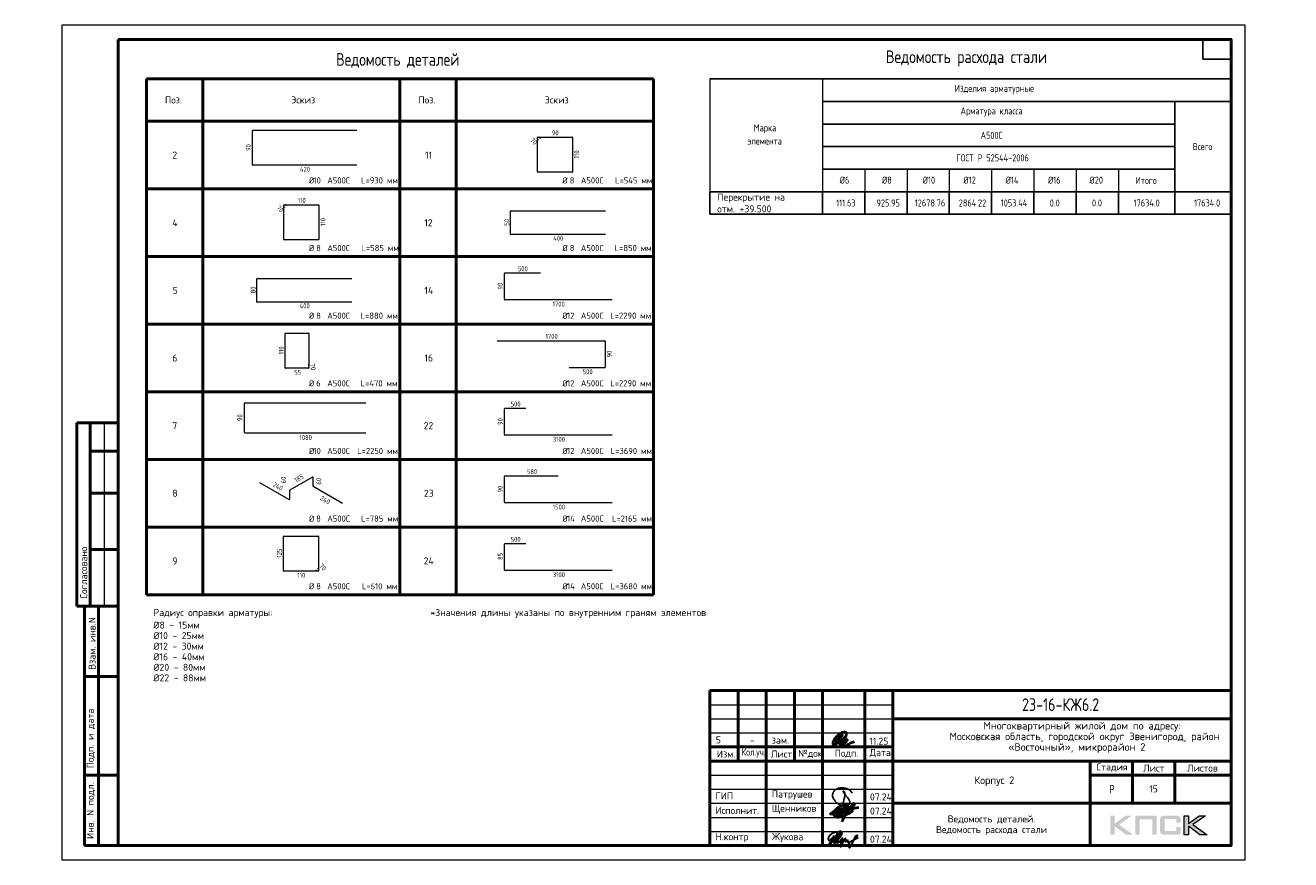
# Model space of a CAD drawing. Header units: millimetres. Extents: x 40580 to 1930067, y -240640 to 81020.
# Tile 282 of 656: x 846384 to 891299, y -240221 to -210617. Entities that reach past the tile are written whole.
import ezdxf

# ---------------------------------------------------------------- set-up
doc = ezdxf.new("R2010")
doc.units = ezdxf.units.MM
for name, color, linetype, lineweight in [('Standard', 7, 'Continuous', 25), ('Основная', 7, 'Continuous', 40), ('Позиционная метка номер позиции', 7, 'Continuous', 13), ('Примечания', 7, 'Continuous', 13)]:
    doc.layers.add(name, color=color, linetype=linetype, lineweight=lineweight)
doc.styles.add('GOST 2.304', font='isocpeur.ttf', dxfattribs={"width": 0.8})
doc.styles.add('GOST 2.304-81', font='txt')
doc.styles.add('ISOCPEUR', font='isocpeur.ttf')

# ---------------------------------------------------------------- blocks, each defined once
blk = doc.blocks.new('яяя')
at = {"lineweight": 30}
for points in [[(345424, 110432), (345425, 110410), (345424, 110397), (345417, 110379), (345406, 110350), (345390, 110319), (345357, 110275), (345310, 110221), (345265, 110176), (345198, 110110), (345161, 110077), (345133, 110066), (345116, 110066), (345102, 110075), (345090, 110091), (345082, 110115), (345074, 110146), (345066, 110182), (345064, 110206), (345067, 110234), (345077, 110278), (345095, 110320), (345114, 110361), (345134, 110395), (345159, 110428), (345195, 110469), (345228, 110506), (345284, 110560), (345331, 110595), (345379, 110625), (345435, 110648), (345486, 110670), (345532, 110686), (345573, 110696), (345605, 110698), (345621, 110695), (345635, 110687), (345648, 110671), (345656, 110649), (345659, 110625), (345659, 110583), (345656, 110553), (345647, 110523), (345635, 110489), (345387, 110033), (345349, 109985), (345311, 109948), (345247, 109889), (345209, 109858), (345192, 109844), (345180, 109837), (345157, 109833), (345150, 109835), (345140, 109842), (345135, 109856), (345138, 109881), (345148, 109892), (345183, 109930), (345267, 110024), (345343, 110105), (345455, 110213), (345617, 110343), (345775, 110456), (345811, 110526), (345838, 110607), (345890, 110740), (345902, 110771), (345698, 110295), (345672, 110226), (345626, 110132), (345572, 110032), (345518, 109953), (345481, 109918), (345497, 110001), (345567, 110147), (345655, 110301), (345760, 110442)], [(345481, 109918), (345476, 109896), (345475, 109874), (345485, 109861), (345506, 109866), (345539, 109891), (345632, 109983), (345968, 110450), (346022, 110527), (346029, 110560), (346027, 110579), (346026, 110590), (346010, 110605), (345993, 110609), (345975, 110601), (345962, 110584), (345954, 110562), (345857, 110421), (345783, 110292), (345741, 110183), (345701, 110079), (345665, 109985), (345660, 109952), (345666, 109929), (345669, 109915), (345682, 109910), (345702, 109914), (345735, 109941), (345846, 110007), (346065, 110160), (346075, 110193), (346070, 110217), (346066, 110236), (346052, 110241), (346030, 110241), (346007, 110228), (345978, 110203), (345960, 110164), (345892, 110010), (345895, 109986), (345904, 109966), (345925, 109964), (345969, 109968), (346045, 110000), (346218, 110114), (346261, 110154), (346280, 110184), (346282, 110210), (346278, 110225), (346263, 110229), (346241, 110222), (346220, 110198), (346162, 110049), (345989, 109904), (345932, 109849), (345906, 109805), (345891, 109739), (345890, 109690), (345899, 109652), (345924, 109647), (345956, 109655), (345980, 109674), (346058, 109838), (346158, 110046), (346261, 110098), (346314, 110120), (346292, 110079), (346269, 110036), (346261, 110008), (346267, 109998), (346293, 109998), (346363, 110039), (346445, 110095), (346421, 110068), (346414, 110040), (346407, 110011), (346416, 109990), (346466, 109972), (346509, 109977), (346574, 109984), (347172, 110293)], [(346586, 109971), (346543, 109917), (346509, 109873), (346489, 109825), (346475, 109767), (346472, 109710), (346478, 109675), (346485, 109641), (346501, 109621), (346517, 109602), (346542, 109589), (346568, 109592), (346605, 109620), (346680, 109731), (346736, 109842), (346865, 110115), (346962, 110290), (346969, 110318), (346979, 110360), (347013, 110403), (347056, 110434), (347091, 110450), (347109, 110450), (347121, 110434), (347115, 110405), (347072, 110355), (347012, 110307), (346924, 110222)]]:
    blk.add_lwpolyline(points, dxfattribs=at)
blk = doc.blocks.new('Из_буфера32210')
at = {"color": 7, "lineweight": 25}
blk.add_lwpolyline([(357, 84), (386, 160), (399, 213), (405, 239), (412, 268), (420, 299), (427, 339), (434, 380), (437, 414), (438, 442), (436, 466), (430, 489), (425, 504), (417, 519), (409, 531), (405, 535), (403, 536), (400, 539), (394, 541), (387, 543), (383, 542), (379, 539), (377, 534), (377, 528), (379, 523), (438, 428), (470, 382), (484, 365), (504, 341), (528, 310), (551, 280), (562, 264), (575, 247), (582, 235), (589, 220), (599, 198), (606, 184), (610, 167), (611, 155), (612, 143), (611, 127), (609, 116), (603, 96), (596, 82), (588, 69), (579, 56), (563, 43), (551, 34), (539, 25), (524, 16), (511, 10), (494, 5), (481, 3), (456, 0), (432, 1), (415, 3), (396, 6), (375, 11), (355, 19), (336, 24), (310, 31), (293, 39), (269, 53), (243, 69), (223, 80), (202, 93), (180, 109), (152, 128), (126, 152), (98, 182), (77, 211), (52, 241), (32, 266), (20, 293), (8, 329), (3, 348), (1, 373), (0, 393), (1, 417), (6, 440), (13, 454), (20, 476), (26, 497), (38, 517), (47, 529), (60, 548), (75, 563), (95, 581), (115, 593), (135, 606), (161, 618), (187, 628), (213, 638), (251, 647), (282, 653), (319, 655), (353, 655), (384, 652), (418, 648), (460, 641), (503, 628), (544, 611), (579, 594), (611, 573), (639, 545), (666, 515), (679, 496), (694, 471)], dxfattribs=at)

msp = doc.modelspace()

# ---------------------------------------------------------------- hatches: boundary and pattern name
h = msp.add_hatch(color=256)
h.paths.add_polyline_path([(885654.4, -238663.7), (885426.9, -238663.7), (885054.9, -238943.8), (885054.9, -238663.7), (884897.2, -238663.7), (884897.2, -239335.8), (885054.9, -239335.8), (885054.9, -239040.6), (885457.3, -239335.8), (885709, -239335.8), (885208.4, -238980.4)])
h.paths.add_polyline_path([(885937.2, -238790.3), (886382.5, -238790.3), (886382.5, -239335.8), (886538.8, -239335.8), (886538.8, -238663.7), (886372.1, -238663.7), (885780.9, -238663.7), (885780.9, -238822.8), (885780.9, -239335.8), (885937.2, -239335.8)])
h.paths.add_polyline_path([(887676.9, -238660.3), (887519.3, -238660.3), (887519.3, -239333.1), (887676.9, -239333.1), (887676.9, -239037.1), (888079.4, -239333.1), (888331.1, -239333.1), (887830.4, -238977), (888276.4, -238660.3), (888049.6, -238660.3), (887676.9, -238940.3)])
msp.add_hatch(color=256).paths.add_polyline_path([(887387.9, -238734.9), (887385.8, -238727.3), (887383.1, -238721.1), (887379.6, -238714.9), (887376.1, -238708.7), (887372.7, -238703.8), (887368.5, -238699), (887364.4, -238694.1), (887360.2, -238690), (887354.7, -238686.5), (887349.2, -238682.4), (887343, -238678.9), (887336, -238676.2), (887329.1, -238673.4), (887321.5, -238670.6), (887313.9, -238668.6), (887295.9, -238665.1), (887276.6, -238662.3), (887255.1, -238660.9), (887231.6, -238660.3), (886830.6, -238660.3), (886807.1, -238660.9), (886786.3, -238662.3), (886766.3, -238665.1), (886749, -238668.6), (886740.7, -238671.3), (886733.1, -238673.4), (886726.2, -238676.2), (886719.9, -238679.6), (886713.7, -238682.4), (886707.5, -238686.5), (886702.6, -238690), (886697.8, -238694.1), (886693.7, -238699), (886690.2, -238703.8), (886686.1, -238708.7), (886682.6, -238714.9), (886679.8, -238721.1), (886677.1, -238728), (886674.3, -238734.9), (886672.2, -238742.5), (886668.8, -238759.1), (886666, -238777.1), (886663.9, -238797.2), (886663.9, -238819.3), (886663.9, -239173.3), (886663.9, -239195.5), (886666, -239215.5), (886668.8, -239234.2), (886672.2, -239250.8), (886674.3, -239258.4), (886677.1, -239265.3), (886679.8, -239272.2), (886682.6, -239278.4), (886686.1, -239284), (886690.2, -239289.5), (886693.7, -239294.3), (886697.8, -239299.2), (886702.6, -239303.3), (886708.2, -239306.8), (886713.7, -239310.2), (886719.9, -239313.7), (886726.2, -239317.2), (886733.8, -239319.2), (886740.7, -239322), (886749, -239324.1), (886766.3, -239328.2), (886786.3, -239330.3), (886807.8, -239332.4), (886830.6, -239333.1), (887231.6, -239333.1), (887255.1, -239332.4), (887276.6, -239331), (887295.9, -239328.2), (887313.2, -239324.8), (887321.5, -239322), (887329.1, -239319.9), (887336, -239317.2), (887343, -239313.7), (887349.2, -239310.9), (887354.7, -239306.8), (887360.2, -239303.3), (887364.4, -239299.2), (887368.5, -239295), (887372.7, -239289.5), (887376.1, -239284.7), (887379.6, -239278.4), (887383.1, -239272.2), (887385.8, -239266), (887387.9, -239258.4), (887390.7, -239250.8), (887394.1, -239234.2), (887396.9, -239216.2), (887398.3, -239195.5), (887399, -239173.3), (887399, -239062), (887242, -239062), (887242, -239152.6), (887242, -239158.8), (887241.3, -239165), (887239.9, -239170.6), (887238.5, -239176.1), (887236.5, -239180.9), (887234.4, -239185.1), (887231.6, -239189.2), (887228.2, -239192.7), (887224.7, -239196.1), (887220.6, -239198.9), (887215.7, -239201), (887210.9, -239203.1), (887206, -239204.4), (887199.8, -239205.1), (887193.6, -239205.8), (887187.4, -239206.5), (886863.8, -239206.5), (886858.2, -239205.8), (886853.4, -239205.1), (886849.2, -239203.1), (886845.1, -239201), (886840.9, -239198.2), (886837.5, -239195.5), (886834, -239192), (886831.3, -239187.9), (886828.5, -239183.7), (886826.4, -239179.6), (886824.3, -239174.7), (886823, -239169.9), (886820.9, -239160.2), (886820.2, -239150.5), (886820.2, -238827.6), (886820.2, -238822.1), (886820.9, -238816.5), (886822.3, -238811.7), (886823.7, -238806.8), (886825, -238802.7), (886827.1, -238799.2), (886829.9, -238795.8), (886832.6, -238792.3), (886836.1, -238789.6), (886839.6, -238786.8), (886843.7, -238784.7), (886847.9, -238783.3), (886852.7, -238782), (886857.5, -238781.3), (886863.1, -238780.6), (886868.6, -238780.6), (887187.4, -238780.6), (887193.6, -238780.6), (887199.8, -238781.3), (887205.3, -238782.6), (887210.2, -238784), (887215, -238786.1), (887219.9, -238788.2), (887224, -238791.6), (887227.5, -238794.4), (887230.9, -238798.6), (887233.7, -238802.7), (887236.5, -238806.8), (887238.5, -238811.7), (887239.9, -238816.5), (887241.3, -238822.1), (887242, -238828.3), (887242, -238834.5), (887242, -238908.5), (887399, -238908.5), (887399, -238819.3), (887398.3, -238797.2), (887396.9, -238777.1), (887394.1, -238759.1), (887390, -238742.5)])

# ---------------------------------------------------------------- linework, layer by layer
at = {"lineweight": 0}
msp.add_lwpolyline([(887519.3, -239333.1), (887519.3, -238660.3), (887676.9, -238660.3), (887676.9, -238940.3), (888049.6, -238660.3), (888276.4, -238660.3), (887830.4, -238977), (888331.1, -239333.1), (888079.4, -239333.1), (887676.9, -239037.1), (887676.9, -239333.1), (887519.3, -239333.1)], close=True, dxfattribs=at)
at = {"layer": 'Standard', "color": 7, "linetype": 'Continuous', "lineweight": 50, "transparency": 33554687}
for p, q in [((850681.4, -212520.6), (859681.4, -212520.6)), ((850681.4, -214020.6), (850681.4, -212520.6)), ((852681.4, -214020.6), (852681.4, -212520.6)), ((859681.4, -214020.6), (859681.4, -212520.6)), ((859681.4, -212520.6), (868681.4, -212520.6)), ((859681.4, -214020.6), (859681.4, -212520.6)), ((861681.4, -214020.6), (861681.4, -212520.6)), ((868681.4, -214020.6), (868681.4, -212520.6)), ((850681.4, -214020.6), (859681.4, -214020.6)), ((850681.4, -214020.6), (850681.4, -216420.6)), ((850681.4, -214020.6), (859681.4, -214020.6)), ((852681.4, -214020.6), (852681.4, -216420.6)), ((859681.4, -214020.6), (868681.4, -214020.6)), ((859681.4, -214020.6), (859681.4, -216420.6)), ((859681.4, -214020.6), (859681.4, -216420.6)), ((859681.4, -214020.6), (868681.4, -214020.6)), ((861681.4, -214020.6), (861681.4, -216420.6)), ((868681.4, -214020.6), (868681.4, -216420.6)), ((850681.4, -216420.6), (859681.4, -216420.6)), ((850681.4, -216420.6), (850681.4, -218820.6)), ((850681.4, -216420.6), (859681.4, -216420.6)), ((852681.4, -216420.6), (852681.4, -218820.6)), ((859681.4, -216420.6), (868681.4, -216420.6)), ((859681.4, -216420.6), (859681.4, -218820.6)), ((859681.4, -216420.6), (859681.4, -218820.6)), ((859681.4, -216420.6), (868681.4, -216420.6)), ((861681.4, -216420.6), (861681.4, -218820.6)), ((868681.4, -216420.6), (868681.4, -218820.6)), ((850681.4, -218820.6), (859681.4, -218820.6)), ((850681.4, -218820.6), (850681.4, -221220.6)), ((850681.4, -218820.6), (859681.4, -218820.6)), ((852681.4, -218820.6), (852681.4, -221220.6)), ((859681.4, -218820.6), (868681.4, -218820.6)), ((859681.4, -218820.6), (859681.4, -221220.6)), ((859681.4, -218820.6), (859681.4, -221220.6)), ((859681.4, -218820.6), (868681.4, -218820.6)), ((861681.4, -218820.6), (861681.4, -221220.6)), ((868681.4, -218820.6), (868681.4, -221220.6)), ((850681.4, -221220.6), (859681.4, -221220.6)), ((850681.4, -221220.6), (850681.4, -223620.6)), ((850681.4, -221220.6), (859681.4, -221220.6)), ((852681.4, -221220.6), (852681.4, -223620.6)), ((859681.4, -221220.6), (868681.4, -221220.6)), ((859681.4, -221220.6), (859681.4, -223620.6)), ((859681.4, -221220.6), (859681.4, -223620.6)), ((859681.4, -221220.6), (868681.4, -221220.6)), ((861681.4, -221220.6), (861681.4, -223620.6)), ((868681.4, -221220.6), (868681.4, -223620.6)), ((850681.4, -223620.6), (859681.4, -223620.6)), ((850681.4, -223620.6), (850681.4, -226020.6)), ((850681.4, -223620.6), (859681.4, -223620.6)), ((852681.4, -223620.6), (852681.4, -226020.6)), ((859681.4, -223620.6), (868681.4, -223620.6)), ((859681.4, -223620.6), (859681.4, -226020.6)), ((859681.4, -223620.6), (859681.4, -226020.6)), ((859681.4, -223620.6), (868681.4, -223620.6)), ((861681.4, -223620.6), (861681.4, -226020.6)), ((868681.4, -223620.6), (868681.4, -226020.6)), ((849681.4, -224720.7), (848208.3, -224720.7)), ((848208.3, -224720.7), (848208.3, -231220.7)), ((848208.3, -224720.7), (848208.3, -231220.7)), ((848681.4, -224720.7), (848681.4, -231220.7)), ((849681.4, -225720.7), (848681.4, -225720.7)), ((850681.4, -226020.6), (859681.4, -226020.6)), ((850681.4, -226020.6), (850681.4, -228420.6)), ((850681.4, -226020.6), (859681.4, -226020.6)), ((852681.4, -226020.6), (852681.4, -228420.6)), ((859681.4, -226020.6), (868681.4, -226020.6)), ((859681.4, -226020.6), (859681.4, -228420.6)), ((859681.4, -226020.6), (859681.4, -228420.6)), ((859681.4, -226020.6), (868681.4, -226020.6)), ((861681.4, -226020.6), (861681.4, -228420.6)), ((868681.4, -226020.6), (868681.4, -228420.6)), ((849681.4, -227220.7), (848681.4, -227220.7)), ((850681.4, -228420.6), (859681.4, -228420.6)), ((850681.4, -228420.6), (850681.4, -230820.6)), ((850681.4, -228420.6), (859681.4, -228420.6)), ((852681.4, -228420.6), (852681.4, -230820.6)), ((859681.4, -228420.6), (868681.4, -228420.6)), ((859681.4, -228420.6), (859681.4, -230820.6)), ((859681.4, -228420.6), (859681.4, -230820.6)), ((859681.4, -228420.6), (868681.4, -228420.6)), ((861681.4, -228420.6), (861681.4, -230820.6)), ((868681.4, -228420.6), (868681.4, -230820.6)), ((849681.4, -229220.7), (848681.4, -229220.7)), ((850681.4, -230820.6), (859681.4, -230820.6)), ((859681.4, -230820.6), (868681.4, -230820.6)), ((848208.3, -231220.7), (849681.4, -231220.7)), ((848481.4, -239720.7), (848481.4, -231220.7)), ((848481.4, -239720.7), (848481.4, -231220.7)), ((848981.4, -239720.7), (848981.4, -231220.7)), ((848481.4, -233720.7), (849681.4, -233720.7)), ((870681.4, -239720.7), (870681.4, -234220.7)), ((870681.4, -234220.7), (889181.4, -234220.7)), ((871681.4, -236720.7), (871681.4, -234220.7)), ((872681.4, -239720.7), (872681.4, -234220.7)), ((873681.4, -236720.7), (873681.4, -234220.7)), ((874681.4, -239720.7), (874681.4, -234220.7)), ((876181.4, -239720.7), (876181.4, -234220.7)), ((877181.4, -239720.7), (877181.4, -234220.7)), ((877181.4, -235220.7), (889181.4, -235220.7)), ((870681.4, -236220.7), (877181.4, -236220.7)), ((870681.4, -236220.7), (877181.4, -236220.7)), ((870681.4, -236720.7), (877181.4, -236720.7)), ((870681.4, -236720.7), (877181.4, -236720.7)), ((877181.4, -236720.7), (889181.4, -236720.7)), ((884181.4, -238220.7), (884181.4, -236720.7)), ((885681.4, -238220.7), (885681.4, -236720.7)), ((887181.4, -238220.7), (887181.4, -236720.7)), ((848481.4, -237220.7), (849681.4, -237220.7)), ((884181.4, -237220.7), (889181.4, -237220.7)), ((877181.4, -238220.7), (889181.4, -238220.7)), ((884181.4, -239720.7), (884181.4, -238220.7)), ((884181.4, -239720.7), (884181.4, -238220.7)), ((849681.4, -239720.7), (848481.4, -239720.7))]:
    msp.add_line(p, q, dxfattribs=at)
at = {"layer": 'Standard', "color": 7, "linetype": 'Continuous', "lineweight": 35, "transparency": 33554687}
for p, q in [((850681.4, -212520.6), (859681.4, -212520.6)), ((850681.4, -214020.6), (850681.4, -212520.6)), ((850681.4, -212520.6), (850681.4, -216420.6)), ((850681.4, -212520.6), (859681.4, -212520.6)), ((850681.4, -214020.6), (850681.4, -212520.6)), ((850681.4, -212520.6), (850681.4, -216420.6)), ((852681.4, -212520.6), (852681.4, -216420.6)), ((852681.4, -214020.6), (852681.4, -212520.6)), ((852681.4, -212520.6), (852681.4, -216420.6)), ((859681.4, -214020.6), (859681.4, -212520.6)), ((859681.4, -212520.6), (859681.4, -216420.6)), ((859681.4, -212520.6), (868681.4, -212520.6)), ((859681.4, -214020.6), (859681.4, -212520.6)), ((859681.4, -212520.6), (859681.4, -216420.6)), ((859681.4, -214020.6), (859681.4, -212520.6)), ((859681.4, -212520.6), (859681.4, -216420.6)), ((859681.4, -212520.6), (868681.4, -212520.6)), ((859681.4, -214020.6), (859681.4, -212520.6)), ((859681.4, -212520.6), (859681.4, -216420.6)), ((861681.4, -214020.6), (861681.4, -212520.6)), ((861681.4, -212520.6), (861681.4, -216420.6)), ((861681.4, -214020.6), (861681.4, -212520.6)), ((861681.4, -212520.6), (861681.4, -216420.6)), ((868681.4, -214020.6), (868681.4, -212520.6)), ((868681.4, -212520.6), (868681.4, -216420.6)), ((868681.4, -214020.6), (868681.4, -212520.6)), ((868681.4, -212520.6), (868681.4, -216420.6)), ((859681.4, -214020.6), (850681.4, -214020.6)), ((859681.4, -214020.6), (850681.4, -214020.6)), ((868681.4, -214020.6), (859681.4, -214020.6)), ((868681.4, -214020.6), (859681.4, -214020.6)), ((850681.4, -214920.6), (850681.4, -218820.6)), ((850681.4, -214920.6), (850681.4, -218820.6)), ((852681.4, -214920.6), (852681.4, -218820.6)), ((859681.4, -214920.6), (859681.4, -218820.6)), ((859681.4, -214920.6), (859681.4, -218820.6)), ((861681.4, -214920.6), (861681.4, -218820.6)), ((868681.4, -214920.6), (868681.4, -218820.6)), ((850681.4, -217320.6), (850681.4, -221220.6)), ((850681.4, -217320.6), (850681.4, -221220.6)), ((852681.4, -217320.6), (852681.4, -221220.6)), ((859681.4, -217320.6), (859681.4, -221220.6)), ((859681.4, -217320.6), (859681.4, -221220.6)), ((861681.4, -217320.6), (861681.4, -221220.6)), ((868681.4, -217320.6), (868681.4, -221220.6)), ((850681.4, -219720.6), (850681.4, -223620.6)), ((850681.4, -219720.6), (850681.4, -223620.6)), ((852681.4, -219720.6), (852681.4, -223620.6)), ((859681.4, -219720.6), (859681.4, -223620.6)), ((859681.4, -219720.6), (859681.4, -223620.6)), ((861681.4, -219720.6), (861681.4, -223620.6)), ((868681.4, -219720.6), (868681.4, -223620.6)), ((850681.4, -222120.6), (850681.4, -226020.6)), ((850681.4, -222120.6), (850681.4, -226020.6)), ((852681.4, -222120.6), (852681.4, -226020.6)), ((859681.4, -222120.6), (859681.4, -226020.6)), ((859681.4, -222120.6), (859681.4, -226020.6)), ((861681.4, -222120.6), (861681.4, -226020.6)), ((868681.4, -222120.6), (868681.4, -226020.6)), ((850681.4, -224520.6), (850681.4, -228420.6)), ((850681.4, -224520.6), (850681.4, -228420.6)), ((852681.4, -224520.6), (852681.4, -228420.6)), ((859681.4, -224520.6), (859681.4, -228420.6)), ((859681.4, -224520.6), (859681.4, -228420.6)), ((861681.4, -224520.6), (861681.4, -228420.6)), ((868681.4, -224520.6), (868681.4, -228420.6)), ((850681.4, -226920.6), (850681.4, -230820.6)), ((850681.4, -226920.6), (850681.4, -230820.6)), ((852681.4, -226920.6), (852681.4, -230820.6)), ((859681.4, -226920.6), (859681.4, -230820.6)), ((859681.4, -226920.6), (859681.4, -230820.6)), ((861681.4, -226920.6), (861681.4, -230820.6)), ((868681.4, -226920.6), (868681.4, -230820.6)), ((859681.4, -230820.6), (868681.4, -230820.6)), ((859681.4, -230820.6), (868681.4, -230820.6))]:
    msp.add_line(p, q, dxfattribs=at)
at = {"layer": 'Standard', "color": 7, "linetype": 'Continuous', "lineweight": -3, "transparency": 33554687}
for p, q in [((850681.4, -216420.6), (859681.4, -216420.6)), ((850681.4, -216420.6), (859681.4, -216420.6)), ((859681.4, -216420.6), (868681.4, -216420.6)), ((859681.4, -216420.6), (868681.4, -216420.6)), ((850681.4, -218820.6), (859681.4, -218820.6)), ((850681.4, -218820.6), (859681.4, -218820.6)), ((859681.4, -218820.6), (868681.4, -218820.6)), ((859681.4, -218820.6), (868681.4, -218820.6)), ((850681.4, -221220.6), (859681.4, -221220.6)), ((850681.4, -221220.6), (859681.4, -221220.6)), ((859681.4, -221220.6), (868681.4, -221220.6)), ((859681.4, -221220.6), (868681.4, -221220.6)), ((850681.4, -223620.6), (859681.4, -223620.6)), ((850681.4, -223620.6), (859681.4, -223620.6)), ((859681.4, -223620.6), (868681.4, -223620.6)), ((859681.4, -223620.6), (868681.4, -223620.6)), ((850681.4, -226020.6), (859681.4, -226020.6)), ((850681.4, -226020.6), (859681.4, -226020.6)), ((859681.4, -226020.6), (868681.4, -226020.6)), ((859681.4, -226020.6), (868681.4, -226020.6)), ((850681.4, -228420.6), (859681.4, -228420.6)), ((850681.4, -228420.6), (859681.4, -228420.6)), ((859681.4, -228420.6), (868681.4, -228420.6)), ((859681.4, -228420.6), (868681.4, -228420.6)), ((850681.4, -230820.6), (859681.4, -230820.6)), ((850681.4, -230820.6), (859681.4, -230820.6)), ((859681.4, -230820.6), (868681.4, -230820.6)), ((859681.4, -230820.6), (868681.4, -230820.6))]:
    msp.add_line(p, q, dxfattribs=at)
at = {"layer": 'Standard', "color": 7, "linetype": 'Continuous', "lineweight": 13, "transparency": 33554687}
for p, q in [((849181.4, -224720.7), (849181.4, -231220.7)), ((870681.4, -234720.7), (877181.4, -234720.7)), ((870681.4, -235220.7), (877181.4, -235220.7)), ((870681.4, -235720.7), (877181.4, -235720.7)), ((870681.4, -237220.7), (877181.4, -237220.7)), ((870681.4, -237720.7), (877181.4, -237720.7)), ((870681.4, -237720.7), (877181.4, -237720.7)), ((870681.4, -238220.7), (877181.4, -238220.7)), ((870681.4, -238220.7), (877181.4, -238220.7)), ((870681.4, -238720.7), (877181.4, -238720.7)), ((870681.4, -239220.7), (877181.4, -239220.7))]:
    msp.add_line(p, q, dxfattribs=at)
at = {"layer": 'Standard', "color": 7, "linetype": 'Continuous', "lineweight": 25, "transparency": 33554687}
for p, q in [((889181.4, -239720.7), (889181.4, -234220.7)), ((870681.4, -239720.7), (889181.4, -239720.7)), ((870681.4, -239720.7), (889181.4, -239720.7)), ((870681.4, -239720.7), (889181.4, -239720.7))]:
    msp.add_line(p, q, dxfattribs=at)
at = {"layer": 'Standard', "color": 7, "linetype": 'Continuous', "lineweight": 13, "transparency": 33554687}
msp.add_lwpolyline([(847681.4, -240220.7), (889681.4, -240220.7), (889681.4, -210616.5), (847681.4, -210616.5), (847681.4, -240220.7)], close=True, dxfattribs=at)
at = {"layer": 'Standard', "color": 7, "linetype": 'Continuous', "lineweight": 50, "transparency": 33554687}
msp.add_lwpolyline([(849681.4, -211116.5), (889181.4, -211116.5), (889181.4, -239720.7), (849681.4, -239720.7), (849681.4, -211116.5)], close=True, dxfattribs=at)
at = {"layer": 'Standard', "color": 7, "linetype": 'Continuous', "lineweight": 25, "transparency": 33554687}
msp.add_lwpolyline([(889181.4, -211116.5), (889181.4, -211816.5), (888181.4, -211816.5), (888181.4, -211116.5), (889181.4, -211116.5)], close=True, dxfattribs=at)
at = {"layer": 'Основная', "color": 7, "ltscale": 100}
msp.add_spline([(875274.2, -235783.2), (875204.9, -235909.6), (875147.8, -236031.5), (875147.8, -236059.4), (875182.5, -236041.5), (875279.8, -235936.4), (875391.6, -235788.8), (875311.1, -235892.8), (875248.5, -235987.8), (875256.3, -236049.4), (875315.6, -236043.8), (875393.9, -235977.8), (875485.6, -235869.3), (875537, -235765.3), (875530.3, -235717.2), (875446, -235701), (875371.5, -235711.6), (875241.8, -235796.6), (875124.3, -235906.2), (875067.3, -236003.5), (875046.1, -236076.2), (875047.2, -236123.2), (875087.4, -236141.1), (875155.7, -236117.6), (875343.6, -235992.3), (875497.9, -235864.8), (875342.2, -236075.7), (875286.6, -236173), (875286.5, -236191.4), (875320.1, -236174.6), (875414, -236077.3), (875539.3, -235962.1), (875558.3, -235957.6), (875540.4, -236000.1), (875463.3, -236112), (875416.3, -236199.2), (875423, -236218.2), (875458.8, -236209.3), (875622, -236109.7), (875816.6, -236031.5)], degree=3, dxfattribs=at)
at = {"layer": 'Основная'}
for points in [[(875374.7, -238879.5), (875493.2, -238648.2), (875643.5, -238436.3), (875735, -238277.7), (875759.1, -238244.4), (875780.6, -238222.4), (875792.4, -238220.1), (875799.3, -238219.2), (875804.6, -238220.6), (875808.5, -238223.4), (875810.7, -238227.6), (875811.5, -238230.7), (875813.6, -238237.7), (875813.1, -238241.1), (875813, -238248.5), (875811.5, -238252.4), (875810.3, -238263.9), (875797.9, -238290), (875768.5, -238333.4), (875720.2, -238385.6), (875661.6, -238427.5), (875626.7, -238448.4), (875607.6, -238452.3), (875432.7, -238500.8), (875238.9, -238545.4), (875103.7, -238584.2), (875023, -238604), (874978.9, -238606), (874958.4, -238595.5), (874969.7, -238586.1), (874980.1, -238572.5), (874997.5, -238561.1), (875060.7, -238523.3), (875149.9, -238480.2), (875239.8, -238441), (875326, -238413.6), (875409.9, -238395.9), (875513.6, -238392.3), (875561.3, -238389.5)], [(875736.1, -238467), (875733.6, -238507), (875715.3, -238521.9), (875683.7, -238547.7), (875604.7, -238593.5), (875524.8, -238625.1), (875451.6, -238660.8), (875294.3, -238717), (875201.1, -238718.1), (875157.3, -238707), (875129, -238689.3), (875111.9, -238678.2), (875095.8, -238649.3), (875086.3, -238620.5), (875091.3, -238567.3), (875097.4, -238527.3), (875123.5, -238477.4), (875154.4, -238437.7), (875203.9, -238390.4), (875247.2, -238353.8), (875307.1, -238323.8), (875369.7, -238293.3), (875433.5, -238271.1), (875472.5, -238265.7), (875520.5, -238269.5), (875542.2, -238281.7), (875566.3, -238299.8), (875579.9, -238316.6), (875597.1, -238339.3), (875598.2, -238369.8), (875596.5, -238385.9), (875592.1, -238406.2), (875585.4, -238422), (875574.3, -238432), (875561.6, -238432), (875551, -238425.3), (875552.2, -238400.9), (875562.7, -238388.7), (875611.9, -238405.1), (875634.9, -238416.5), (875686.7, -238435), (875702, -238442.4), (875712.2, -238449.1)], [(875308.7, -238587.1), (875307.6, -238505.3), (875298.3, -238482.8), (875276.9, -238474.3), (875259.9, -238485), (875242.1, -238500.1), (875219.2, -238526.4), (875196.7, -238550), (875180, -238575.9), (875176.3, -238597.4), (875169.7, -238634.7), (875173, -238649.1), (875187.1, -238671.7), (875208.5, -238674.3), (875237, -238661), (875261, -238630.6), (875279.1, -238613.3), (875302.8, -238594), (875340.1, -238525.6), (875360.8, -238492.4), (875378.6, -238470.9), (875311.6, -238579.3), (875313.5, -238600.7), (875317.9, -238619.5), (875339, -238608.1), (875363.8, -238595.5), (875395.9, -238565.9), (875398.9, -238560.8), (875407.8, -238531.9), (875412.9, -238517.1), (875414.8, -238511.2), (875411.1, -238547.5), (875414.1, -238560.4), (875430.3, -238559.7), (875452.5, -238553), (875472.1, -238520.1), (875473.9, -238501.2), (875464.3, -238551.9), (875473.9, -238552.3), (875506.5, -238540.1), (875531.2, -238522.7), (875534.2, -238489), (875536.1, -238474.6), (875539, -238505.3), (875557.5, -238506.4), (875574.9, -238504.2), (875587.8, -238469.8), (875590.4, -238461.7), (875590, -238469.5), (875585.2, -238495), (875601.5, -238499.4)], [(875639.7, -238442.5), (875699.5, -238424.3), (875770.8, -238402.3), (875808.9, -238394.3), (875878.3, -238375.8), (875934.3, -238369.2), (875974.9, -238369.9)]]:
    msp.add_spline(points, degree=3, dxfattribs=at)
at = {"layer": 'Позиционная метка номер позиции', "color": 7, "linetype": 'Continuous', "lineweight": 13, "transparency": 33554687}
for p, q in [((870681.4, -212520.6), (870681.4, -216520.6)), ((874681.4, -212520.6), (874681.4, -213320.6)), ((874681.4, -213320.6), (874681.4, -214120.6)), ((874681.4, -214120.6), (874681.4, -214920.6)), ((874681.4, -214920.6), (874681.4, -215720.6)), ((874681.4, -215720.6), (874681.4, -216520.6)), ((876181.4, -215720.6), (876181.4, -216520.6)), ((877681.4, -215720.6), (877681.4, -216520.6)), ((879181.4, -215720.6), (879181.4, -216520.6)), ((880681.4, -215720.6), (880681.4, -216520.6)), ((882181.4, -215720.6), (882181.4, -216520.6)), ((883681.4, -215720.6), (883681.4, -216520.6)), ((885181.4, -215720.6), (885181.4, -216520.6))]:
    msp.add_line(p, q, dxfattribs=at)
at = {"layer": 'Позиционная метка номер позиции', "color": 7, "linetype": 'Continuous', "lineweight": 25, "transparency": 33554687}
for p, q in [((889181.4, -212520.6), (870681.4, -212520.6)), ((889181.4, -212520.6), (889181.4, -215720.6)), ((889181.4, -213320.6), (874681.4, -213320.6)), ((887181.4, -213320.6), (887181.4, -215720.6)), ((887181.4, -214120.6), (874681.4, -214120.6)), ((887181.4, -214920.6), (874681.4, -214920.6)), ((887181.4, -215720.6), (874681.4, -215720.6)), ((887181.4, -215720.6), (887181.4, -216520.6)), ((889181.4, -215720.6), (889181.4, -216520.6)), ((870681.4, -216520.6), (870681.4, -217320.6)), ((889181.4, -216520.6), (870681.4, -216520.6)), ((874681.4, -216520.6), (874681.4, -217320.6)), ((876181.4, -216520.6), (876181.4, -217320.6)), ((877681.4, -216520.6), (877681.4, -217320.6)), ((879181.4, -216520.6), (879181.4, -217320.6)), ((880681.4, -216520.6), (880681.4, -217320.6)), ((882181.4, -216520.6), (882181.4, -217320.6)), ((883681.4, -216520.6), (883681.4, -217320.6)), ((885181.4, -216520.6), (885181.4, -217320.6)), ((887181.4, -216520.6), (887181.4, -217320.6)), ((889181.4, -216520.6), (889181.4, -217320.6)), ((889181.4, -217320.6), (870681.4, -217320.6))]:
    msp.add_line(p, q, dxfattribs=at)
at = {"layer": 'Примечания', "color": 7, "linetype": 'Continuous', "lineweight": 13, "transparency": 33554687}
for p, q in [((854442.6, -215562.5), (854442.6, -214360.2)), ((854460.4, -214342.4), (858156.2, -214342.4)), ((864559.9, -214643), (864559.9, -214594)), ((864559.9, -215820.8), (864559.9, -214594)), ((864601.2, -214688.8), (864563.1, -214650.6)), ((864570.8, -214583.1), (865797.6, -214583.1)), ((864570.8, -214583.1), (864619.8, -214583.1)), ((864627.4, -214586.3), (864665.6, -214624.4)), ((865808.4, -214594), (865808.4, -215820.8)), ((858156.2, -215580.3), (854460.4, -215580.3)), ((865797.6, -215831.6), (864570.8, -215831.6)), ((855559.9, -217043), (855559.9, -216994)), ((855559.9, -218220.8), (855559.9, -216994)), ((855601.2, -217088.8), (855563.1, -217050.6)), ((855570.8, -216983.1), (856797.6, -216983.1)), ((855570.8, -216983.1), (855619.8, -216983.1)), ((855627.4, -216986.3), (855665.6, -217024.4)), ((856808.4, -216994), (856808.4, -218220.8)), ((863601.9, -218030.6), (863601.9, -217207.2)), ((863611.8, -217197.3), (866974.9, -217197.3)), ((856797.6, -218231.6), (855570.8, -218231.6)), ((866974.9, -218040.6), (863611.8, -218040.6)), ((854601.9, -220430.6), (854601.9, -219607.2)), ((854611.8, -219597.3), (857974.9, -219597.3)), ((863388.1, -220337.6), (863388.1, -219424.1)), ((863410.1, -219402.1), (864664.8, -219402.1)), ((857974.9, -220440.6), (854611.8, -220440.6)), ((867218.2, -220359.6), (863410.1, -220359.6)), ((855613.6, -222778.7), (855613.6, -221546.4)), ((855621.7, -221538.3), (856437.8, -221538.3)), ((856445.9, -221546.4), (856445.9, -222778.7)), ((863137.1, -221810.3), (866945.3, -221810.3)), ((866967.3, -221832.3), (866967.3, -222745.9)), ((856401.9, -222786.7), (856310.3, -222770.5)), ((856429.7, -222651.2), (856445.8, -222742.8)), ((856445.9, -222744.2), (856445.9, -222778.7)), ((866945.3, -222767.9), (865690.6, -222767.9)), ((856437.8, -222786.8), (855621.7, -222786.8)), ((856437.8, -222786.8), (856403.4, -222786.8)), ((854165.2, -225063.9), (854165.2, -224028.5)), ((854185.8, -224007.9), (858471.7, -224007.9)), ((863388.1, -225137.6), (863388.1, -224224.1)), ((863410.1, -224202.1), (864154.1, -224202.1)), ((858471.7, -225084.5), (854185.8, -225084.5)), ((867218.2, -225159.6), (863410.1, -225159.6)), ((856573.3, -226648.4), (855770.6, -227111.8)), ((856596.7, -226961.9), (856596.7, -226661.8)), ((863388.1, -227534), (863388.1, -226627.8)), ((863413.7, -226602.1), (865303.1, -226602.1)), ((855739.4, -227438.9), (854711.7, -226845.5)), ((855762.8, -227125.3), (855762.8, -227425.4)), ((857647.7, -227577.7), (856604.5, -226975.4)), ((867218.2, -227559.6), (863413.7, -227559.6)), ((855547.1, -229976), (855547.1, -228749.1)), ((855557.9, -228738.3), (856784.7, -228738.3)), ((856795.6, -228749.1), (856795.6, -229976)), ((863388.1, -229934), (863388.1, -229027.8)), ((863413.7, -229002.1), (864154.1, -229002.1)), ((856728.1, -229983.6), (856689.9, -229945.5)), ((856754.3, -229881.2), (856792.4, -229919.3)), ((856795.6, -229927), (856795.6, -229976)), ((867218.2, -229959.6), (863413.7, -229959.6)), ((856784.7, -229986.8), (855557.9, -229986.8)), ((856784.7, -229986.8), (856735.7, -229986.8))]:
    msp.add_line(p, q, dxfattribs=at)
for centre, radius, start, end in [((854460.4, -214360.2), 17.8, 90, 180), ((864570.8, -214594), 10.8, 90, 180), ((864570.8, -214594), 10.8, 90, 180), ((864570.8, -214643), 10.8, 180, 225), ((864619.8, -214594), 10.8, 45, 90), ((865797.6, -214594), 10.8, 0, 90), ((854460.4, -215562.5), 17.8, 180, 270), ((864570.8, -215820.8), 10.8, 180, 270), ((865797.6, -215820.8), 10.8, 270, 0), ((855570.8, -216994), 10.8, 90, 180), ((855570.8, -216994), 10.8, 90, 180), ((855570.8, -217043), 10.8, 180, 225), ((855619.8, -216994), 10.8, 45, 90), ((856797.6, -216994), 10.8, 0, 90), ((863611.8, -217207.2), 9.94, 90, 180), ((855570.8, -218220.8), 10.8, 180, 270), ((856797.6, -218220.8), 10.8, 270, 0), ((863611.8, -218030.6), 9.94, 180, 270), ((854611.8, -219607.2), 9.94, 90, 180), ((863410.1, -219424.1), 22, 90, 180), ((854611.8, -220430.6), 9.94, 180, 270), ((863410.1, -220337.6), 22, 180, 270), ((855621.7, -221546.4), 8.12, 90, 180), ((856437.8, -221546.4), 8.12, 0, 90), ((866945.3, -221832.3), 22, 0, 90), ((856437.8, -222744.2), 8.12, 0, 10), ((866945.3, -222745.9), 22, 270, 0), ((855621.7, -222778.7), 8.12, 180, 270), ((856403.4, -222778.7), 8.12, 260, 270), ((856437.8, -222778.7), 8.12, 270, 0), ((856437.8, -222778.7), 8.12, 270, 0), ((854185.8, -224028.5), 20.6, 90, 180), ((863410.1, -224224.1), 22, 90, 180), ((854185.8, -225063.9), 20.6, 180, 270), ((863410.1, -225137.6), 22, 180, 270), ((856581.1, -226661.8), 15.6, 0, 120), ((863413.7, -226627.8), 25.7, 90, 180), ((855778.3, -227125.3), 15.6, 120, 180), ((856612.2, -226961.9), 15.6, 180, 240), ((855747.2, -227425.4), 15.6, 240, 0), ((863413.7, -227534), 25.7, 180, 270), ((855557.9, -228749.1), 10.8, 90, 180), ((856784.7, -228749.1), 10.8, 0, 90), ((863413.7, -229027.8), 25.7, 90, 180), ((856784.7, -229927), 10.8, 0, 45), ((863413.7, -229934), 25.7, 180, 270), ((855557.9, -229976), 10.8, 180, 270), ((856735.7, -229976), 10.8, 225, 270), ((856784.7, -229976), 10.8, 270, 0), ((856784.7, -229976), 10.8, 270, 0)]:
    msp.add_arc(centre, radius, start, end, dxfattribs=at)

# ---------------------------------------------------------------- block references
at = {"color": 1, "ltscale": 100}
msp.add_blockref('Из_буфера32210', (875036.5, -238326.9), dxfattribs=at)
at = {"color": 2, "lineweight": 60, "xscale": 0.5, "yscale": 0.5, "zscale": 0.5}
msp.add_blockref('яяя', (702360.7, -294579.2), dxfattribs=at)

# ---------------------------------------------------------------- texts
at = {"layer": 'Standard', "color": 7, "linetype": 'Continuous', "lineweight": 50, "transparency": 33554687, "char_height": 450, "attachment_point": 7, "style": 'GOST 2.304'}
for s, insert, width in [('Спецификация\\~на\\~конструкцию\\~плиты\\~перекрытия\\~на\\~отм.\\~+39.500', (826351.5, -212143.3), 15573.633), ('Ведомость\\~деталей', (857416.4, -212125), 4765.906), ('23-16-КЖ6.2', (881764, -234945.6), 3070.526)]:
    msp.add_mtext(s, dxfattribs=dict(at, insert=insert, width=width))
at = {"layer": 'Standard', "color": 7, "linetype": 'Continuous', "lineweight": 25, "transparency": 33554687, "style": 'ISOCPEUR'}
for s, insert, char_height, width, attachment_point in [('Поз.', (851339.8, -213388.4), 250, 613.458, 7), ('Эскиз', (855823.1, -213388.4), 250, 844.446, 7), ('Поз.', (860339.8, -213388.4), 250, 613.458, 7), ('Эскиз', (864823.1, -213388.4), 250, 844.452, 7), ('2', (851602.3, -215345.6), 250, 284.839, 7), ('11', (860573.1, -215345.6), 250, 338.116, 7), ('Ø', (856450, -216229), 220, 253.445, 7), ('10', (856613, -216229), 220, 344.424, 7), ('А500С', (857101.8, -216229), 220, 797.708, 7), ('L=930\\~мм', (858303.2, -216229), 220, 1110.159, 7), ('Ø', (865450, -216229), 220, 253.451, 7), ('8', (865708.3, -216229), 220, 250.662, 7), ('А500С', (866101.8, -216229), 220, 797.708, 7), ('L=545\\~мм', (867317.8, -216229), 220, 1094.589, 7), ('Перекрытие\\~на\\~\\Pотм.\\~+39.500', (870947.7, -217253.4), 250, 3731.006, 7), ('4', (851602.3, -217745.6), 250, 284.839, 7), ('12', (860548.1, -217745.6), 250, 391.394, 7), ('Ø', (856450, -218629), 220, 253.445, 7), ('8', (856708.3, -218629), 220, 250.656, 7), ('А500С', (857101.8, -218629), 220, 797.708, 7), ('L=585\\~мм', (858317.8, -218629), 220, 1094.589, 7), ('Ø', (865450, -218629), 220, 253.451, 7), ('8', (865708.3, -218629), 220, 250.662, 7), ('А500С', (866101.8, -218629), 220, 797.708, 7), ('L=850\\~мм', (867303.2, -218629), 220, 1110.171, 7), ('5', (851610.6, -220145.6), 250, 267.145, 7), ('14', (860548.1, -220145.6), 250, 391.394, 7), ('Ø', (856450, -221029), 220, 253.445, 7), ('8', (856708.3, -221029), 220, 250.656, 7), ('А500С', (857101.8, -221029), 220, 797.708, 7), ('L=880\\~мм', (858288.5, -221029), 220, 1125.741, 7), ('Ø', (865450, -221029), 220, 253.451, 7), ('12', (865613, -221029), 220, 344.424, 7), ('А500С', (866101.8, -221029), 220, 797.708, 7), ('L=2290\\~мм', (867149.2, -221029), 220, 1266.39, 7), ('6', (851602.3, -222545.6), 250, 284.839, 7), ('16', (860548.1, -222545.6), 250, 391.394, 7), ('Ø', (856450, -223429), 220, 253.445, 7), ('6', (856708.3, -223429), 220, 250.656, 7), ('А500С', (857101.8, -223429), 220, 797.708, 7), ('L=470\\~мм', (858288.5, -223429), 220, 1125.741, 7), ('Ø', (865450, -223429), 220, 253.451, 7), ('12', (865613, -223429), 220, 344.424, 7), ('А500С', (866101.8, -223429), 220, 797.708, 7), ('L=2290\\~мм', (867149.2, -223429), 220, 1266.39, 7), ('7', (851602.3, -224945.6), 250, 284.839, 7), ('22', (860523.1, -224945.6), 250, 444.672, 7), ('Ø', (856450, -225829), 220, 253.445, 7), ('10', (856613, -225829), 220, 344.424, 7), ('А500С', (857101.8, -225829), 220, 797.708, 7), ('L=2250\\~мм', (858163.8, -225829), 220, 1250.82, 7), ('Ø', (865450, -225829), 220, 253.451, 7), ('12', (865613, -225829), 220, 344.424, 7), ('А500С', (866101.8, -225829), 220, 797.708, 7), ('L=3690\\~мм', (867163.8, -225829), 220, 1250.82, 7), ('8', (851602.3, -227345.6), 250, 284.839, 7), ('23', (860531.4, -227345.6), 250, 426.978, 7), ('Ø', (856450, -228229), 220, 253.445, 7), ('8', (856708.3, -228229), 220, 250.656, 7), ('А500С', (857101.8, -228229), 220, 797.708, 7), ('L=785\\~мм', (858303.2, -228229), 220, 1110.159, 7), ('Ø', (865450, -228229), 220, 253.451, 7), ('14', (865613, -228229), 220, 344.424, 7), ('А500С', (866101.8, -228229), 220, 797.708, 7), ('L=2165\\~мм', (867207.8, -228229), 220, 1203.933, 7), ('9', (851602.3, -229745.6), 250, 284.839, 7), ('24', (860523.1, -229745.6), 250, 444.672, 7), ('Ø', (856450, -230629), 220, 253.445, 7), ('8', (856708.3, -230629), 220, 250.656, 7), ('А500С', (857101.8, -230629), 220, 797.708, 7), ('L=610\\~мм', (858332.5, -230629), 220, 1078.854, 7), ('Ø', (865450, -230629), 220, 253.451, 7), ('14', (865613, -230629), 220, 344.424, 7), ('А500С', (866101.8, -230629), 220, 797.708, 7), ('L=3680\\~мм', (867163.8, -230629), 220, 1250.82, 7), ('Радиус\\~оправки\\~арматуры:', (850931.4, -231645.6), 250, 3481.561, 7), ('*Значения\\~длины\\~указаны\\~по\\~внутренним\\~граням\\~элементов', (860764.8, -231645.6), 250, 7808.49, 7), ('Ø8\\~-\\~15мм', (850931.4, -232020.6), 250, 1371.46, 7), ('Ø10\\~-\\~25мм', (850931.4, -232395.6), 250, 1531.299, 7), ('Ø12\\~-\\~30мм', (850931.4, -232770.6), 250, 1531.299, 7), ('Ø16\\~-\\~40мм', (850931.4, -233145.6), 250, 1548.993, 7), ('Ø20\\~-\\~80мм', (850931.4, -233520.6), 250, 1602.277, 7), ('Ø22\\~-\\~88мм', (850931.4, -233895.6), 250, 1602.277, 7), ('Многоквартирный\\~жилой\\~дом\\~по\\~адресу:\\~', (880391.5, -235675.7), 270, 5717.08, 7), ('Московская\\~область,\\~городской\\~округ\\~Звенигород,\\~район\\~', (879185.5, -236053.7), 270, 8136.208, 7), ('5', (870983.5, -235845.9), 250, 283.333, 2), ('-', (872188, -235854.8), 250, 283.333, 2), ('зам.', (873188, -235854.8), 250, 283.333, 2), ('11.25', (876341.9, -236140.7), 250, 693.365, 7), ('«Восточный»,\\~микрорайон\\~2', (881278, -236431.7), 270, 3952.828, 7), ('Изм.', (870929.4, -236595.9), 250, 631.146, 7), ('\\W0.83;Кол.уч.', (871808.4, -236595.9), 250, 799.955, 7), ('Лист', (872852.3, -236595.9), 250, 782.227, 7), ('№док.', (873816.9, -236613.2), 250, 853.387, 7), ('Подп.', (875112.7, -236606.3), 250, 764.532, 7), ('Дата', (876354.5, -236595.9), 250, 782.227, 7), ('Стадия', (884402, -237095.9), 250, 1031.116, 7), ('Лист', (886065, -237095.9), 250, 782.227, 7), ('Листов', (887624.3, -237095.9), 250, 1066.51, 7), ('Корпус\\~2', (880069.5, -237610.7), 270, 1362.881, 7), ('\\W0.77;Р', (884858.4, -237870.7), 300, 262.925, 7), ('ГИП', (870881.4, -238083.2), 250, 586.81, 7), ('Патрушев', (872881.5, -238083.2), 250, 1386.365, 7), ('07.24', (876364.5, -238119.4), 250, 817.621, 7), ('Исполнит.', (870881.4, -238598.9), 250, 1386.365, 7), ('Щенников', (872881.5, -238589.3), 250, 1333.081, 7), ('07.24', (876364.5, -238619.4), 250, 817.621, 7), ('Н.контр', (870881.4, -239598.9), 250, 1102.087, 7), ('Жукова', (872881.5, -239598.9), 250, 1031.11, 7), ('07.24', (876364.5, -239619.4), 250, 817.621, 7)]:
    msp.add_mtext(s, dxfattribs=dict(at, insert=insert, char_height=char_height, width=width, attachment_point=attachment_point))
at = {"layer": 'Standard', "color": 7, "linetype": 'Continuous', "lineweight": 50, "transparency": 33554687, "char_height": 250, "attachment_point": 7, "rotation": 90, "style": 'GOST 2.304'}
for s, insert, width in [('\\A1;{\\fISOCPEUR|i0|b0;\\H250.000000;\\W1.000000;\\C7;Согласовано}\\P', (848581.4, -230959.2), 2071.875), ('\\A1;{\\fISOCPEUR|i0|b0;\\H250.000000;\\W1.000000;\\C7;Взам. инв.N}\\P', (848879.4, -233484.8), 1909.099), ('\\A1;{\\fISOCPEUR|i0|b0;\\H250.000000;\\W1.000000;\\C7;Подп. и дата}\\P', (848855.8, -236978.5), 2197.059), ('\\A1;{\\fISOCPEUR|i0|b0;\\H250.000000;\\W1.000000;\\C7;Инв. N подл.}\\P', (848855.8, -239486.7), 2021.795)]:
    msp.add_mtext(s, dxfattribs=dict(at, insert=insert, width=width))
at = {"layer": 'Standard', "color": 7, "linetype": 'Continuous', "lineweight": 13, "transparency": 33554687, "insert": (886431.4, -237710.7), "char_height": 250, "width": 393.75, "attachment_point": 5, "style": 'ISOCPEUR'}
msp.add_mtext('\\A1;{\\fISOCPEUR|i0|b0;\\H250.000000;\\W1.000000;\\C7;15}\\P', dxfattribs=at)
at = {"layer": 'Standard', "color": 7, "linetype": 'Continuous', "lineweight": 25, "transparency": 33554687, "insert": (880681.4, -238649.8), "char_height": 250, "width": 4116.875, "attachment_point": 2, "line_spacing_factor": 0.903614, "style": 'ISOCPEUR'}
msp.add_mtext('{\\W1.0000;Ведомость деталей.}\\P{\\W1.0000;Ведомость расхода стали}', dxfattribs=at)
at = {"layer": 'Позиционная метка номер позиции', "color": 7, "linetype": 'Continuous', "lineweight": 50, "transparency": 33554687, "insert": (876931.4, -212079), "char_height": 450, "width": 6236.951, "attachment_point": 7, "style": 'GOST 2.304-81'}
msp.add_mtext('Ведомость\\~расхода\\~стали', dxfattribs=at)
at = {"layer": 'Позиционная метка номер позиции', "color": 7, "linetype": 'Continuous', "lineweight": 25, "transparency": 33554687, "char_height": 250, "attachment_point": 7, "style": 'GOST 2.304'}
for s, insert, width in [('Изделия\\~арматурные', (879375.2, -213045.6), 2745.343), ('Арматура\\~класса', (879581.4, -213845.6), 2327.869), ('Марка', (872237.7, -214445.6), 888.971), ('элемента', (872016.9, -214845.6), 1333.081), ('А500С', (880291.9, -214645.6), 906.482), ('ГОСТ\\~Р\\~52544-2006', (879427.3, -215445.6), 2647.168), ('Всего', (887818.9, -215045.6), 853.387), ('Ø6', (875294, -216234.5), 447.839), ('Ø8', (876794, -216234.5), 447.839), ('Ø10', (878239.9, -216234.5), 554.401), ('Ø12', (879684.9, -216234.5), 554.395), ('Ø14', (881184.9, -216234.5), 554.395), ('Ø16', (882684.9, -216234.5), 554.395), ('Ø20', (884159.9, -216234.5), 607.672), ('Итого', (885791.9, -216245.6), 906.665), ('111.63', (875166.8, -217045.6), 657.794), ('925.95', (876596, -217045.6), 799.927), ('12678.76', (877954.4, -217045.6), 1084.009), ('2864.22', (879516.9, -217045.6), 959.753), ('1053.44', (881006.1, -217045.6), 782.227), ('0.0', (882746, -217045.6), 497.955), ('0.0', (884246, -217045.6), 497.955), ('17634.0', (885721, -217045.6), 1048.615), ('17634.0', (887867.5, -217045.6), 1048.615)]:
    msp.add_mtext(s, dxfattribs=dict(at, insert=insert, width=width))
at = {"layer": 'Примечания', "color": 7, "linetype": 'Continuous', "lineweight": -3, "transparency": 33554687, "char_height": 175, "attachment_point": 7, "style": 'GOST 2.304'}
for s, insert, width, rotation in [('70', (864285.5, -214710.6), 311.268, 315), ('90', (854386.5, -215072.2), 311.267, 90), ('110', (866038.1, -215338.6), 348.572, 90), ('70', (855285.5, -217110.6), 311.272, 315), ('110', (857038.1, -217738.6), 348.572, 90), ('50', (863559, -217723.9), 298.883, 90), ('80', (854559, -220129.8), 311.267, 90), ('90', (863327.5, -219991.7), 311.267, 90), ('110', (855559, -222293.8), 348.572, 90), ('90', (867202.9, -222399.9), 311.267, 90), ('70', (856483.3, -222640.9), 311.273, 280), ('90', (854086.2, -224657.1), 311.267, 90), ('90', (863327.5, -224791.7), 311.267, 90), ('240', (855151.7, -226964.6), 423.161, 330), ('60', (855633.9, -226866.2), 311.267, 90), ('185', (855997.6, -226845.9), 373.467, 30), ('60', (856888.5, -226913.7), 311.267, 90), ('240', (856832.3, -227443.9), 423.147, 330), ('90', (863327.5, -227191.7), 311.267, 90), ('125', (855492.4, -229505.5), 373.474, 90), ('85', (863327.5, -229585.9), 298.877, 90), ('70', (856795.1, -229820.8), 311.268, 315)]:
    msp.add_mtext(s, dxfattribs=dict(at, insert=insert, width=width, rotation=rotation))
for s, insert, width in [('90', (865073.4, -214520.6), 311.273), ('420', (856133.1, -215811.3), 423.151), ('110', (856052.9, -216920.6), 348.566), ('400', (865122.2, -218258.5), 423.157), ('500', (863866, -219341.5), 410.76), ('400', (856122.2, -220658.5), 423.157), ('1700', (865099, -220595.2), 497.754), ('1700', (864848, -221741.5), 497.748), ('500', (866168.5, -222995.2), 410.76), ('55', (855930.6, -223016.5), 286.493), ('500', (863610.7, -224141.5), 410.76), ('1080', (856114.3, -225329.3), 497.748), ('3100', (865104.8, -225395.2), 485.364), ('580', (864185.2, -226541.5), 410.767), ('1500', (865104.8, -227795.2), 485.364), ('500', (863610.7, -228941.5), 410.76), ('3100', (865104.8, -230195.2), 485.364), ('110', (856040.1, -230216.5), 348.566)]:
    msp.add_mtext(s, dxfattribs=dict(at, insert=insert, width=width))

doc.saveas('drawing.dxf')
